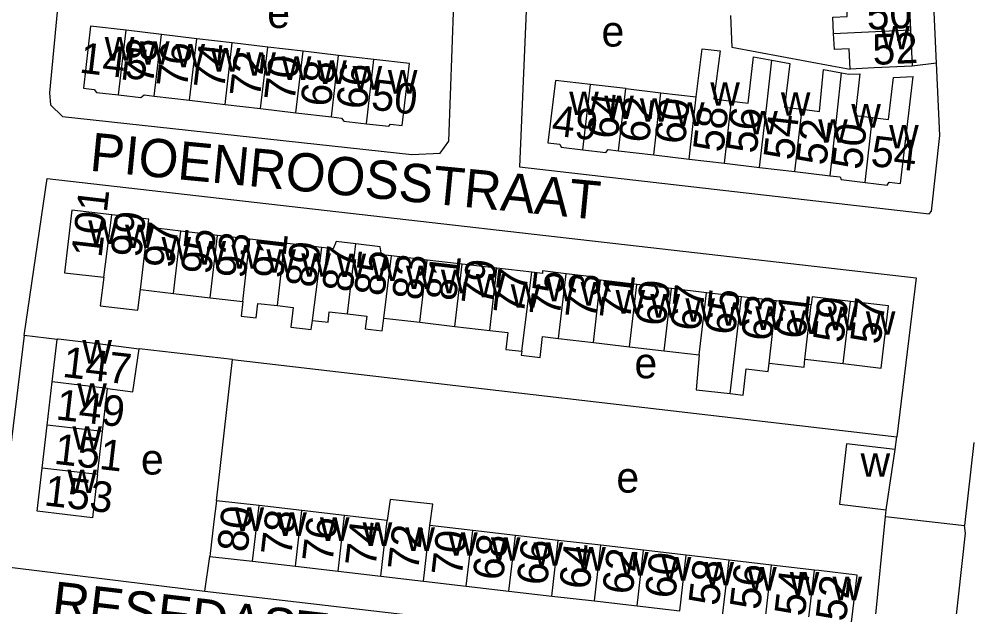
# Model space of a CAD drawing. Extents: x 161258 to 163262, y 380749 to 382054.
# Drawn here: x 162279.3 to 162403.5, y 380909.2 to 380985.9 of the extents above; entities that cross this region are included whole.
import ezdxf

# ---------------------------------------------------------------- set-up
doc = ezdxf.new("R2010")
doc.units = 0
for name, color, linetype in [('BLT_Basislijn', 7, 'Continuous'), ('BLT_Bebouwing', 7, 'Continuous'), ('BLT_Centroide', 7, 'Continuous'), ('BLT_Huisnummer', 7, 'Continuous'), ('BLT_Huisnummer_ tussenligend', 7, 'Continuous'), ('BLT_Onderverdeling_panden', 7, 'Continuous'), ('BLT_Straatnaam', 7, 'Continuous')]:
    doc.layers.add(name, color=color, linetype=linetype)

msp = doc.modelspace()

# ---------------------------------------------------------------- linework, layer by layer
at = {"layer": 'BLT_Basislijn'}
for p, q in [((162399.1, 380980.19), (162393.75, 381095.73)), ((162399.1, 380980.19), (162395.95, 380979.8)), ((162284.24, 380944.1), (162279.93, 380944.61)), ((162307.14, 380941.49), (162294.97, 380942.87)), ((162305.06, 380923.03), (162307.14, 380941.49)), ((162307.14, 380941.49), (162393.91, 380931.38)), ((162393.7, 380929.74), (162393.91, 380931.38)), ((162392.47, 380920.99), (162402.76, 380919.8)), ((162303.55, 380911.22), (162304.21, 380915.77))]:
    msp.add_line(p, q, dxfattribs=at)
for points in [[(162284.98, 380994.76), (162283.27, 380976.29), (162283.38, 380974.73), (162284.95, 380973.22), (162330.57, 380968.24), (162334.28, 380968.4), (162335.4, 380969.98), (162336.09, 380988.02), (162334.07, 380988.23)], [(162345.51, 380986.99), (162344.65, 380966.65), (162398.15, 380960.51), (162398.46, 380960.83), (162399.56, 380970.74), (162399.1, 380980.19)], [(162372.2, 380986.41), (162372.39, 380982.25), (162385.46, 380979.84), (162387.83, 380979.4)], [(162279.93, 380944.61), (162282.95, 380965.13), (162396.45, 380952.15), (162393.91, 380931.38)], [(162279.93, 380944.61), (162276.25, 380914.58), (162303.55, 380911.22)], [(162403.97, 380930.63), (162402.76, 380919.8)], [(162391.11, 380907.31), (162392.47, 380920.99)], [(162392.47, 380920.99), (162392.55, 380921.86)], [(162391.11, 380907.31), (162401.51, 380906.11), (162402.91, 380918.81), (162402.76, 380919.8)], [(162303.55, 380911.22), (162387.34, 380901.49), (162390.2, 380901.73)]]:
    msp.add_lwpolyline(points, dxfattribs=at)
at = {"layer": 'BLT_Bebouwing'}
for p, q in [((162297.88, 380983.91), (162293.25, 380984.46)), ((162395.72, 380984.54), (162395.95, 380979.8)), ((162302.51, 380983.37), (162297.88, 380983.91)), ((162307.13, 380982.82), (162302.51, 380983.37)), ((162311.76, 380982.28), (162307.13, 380982.82)), ((162316.38, 380981.74), (162311.76, 380982.28)), ((162321.01, 380981.19), (162316.38, 380981.74)), ((162325.63, 380980.65), (162321.01, 380981.19)), ((162358.52, 380976.85), (162363.12, 380976.31)), ((162296.94, 380975.87), (162301.56, 380975.33)), ((162363.12, 380976.31), (162367.73, 380975.77)), ((162301.56, 380975.33), (162306.19, 380974.78)), ((162306.19, 380974.78), (162310.81, 380974.24)), ((162310.81, 380974.24), (162315.44, 380973.7)), ((162315.44, 380973.7), (162320.07, 380973.15)), ((162357.58, 380968.73), (162362.19, 380968.19)), ((162362.19, 380968.19), (162366.79, 380967.65)), ((162366.79, 380967.65), (162371.4, 380967.11)), ((162371.4, 380967.11), (162376.01, 380966.56)), ((162376.01, 380966.56), (162380.61, 380966.02)), ((162380.61, 380966.02), (162385.22, 380965.48)), ((162300.42, 380958.25), (162296.08, 380958.75)), ((162305.21, 380957.69), (162300.42, 380958.25)), ((162309.44, 380957.19), (162305.21, 380957.69)), ((162313.96, 380956.66), (162309.44, 380957.19)), ((162318.82, 380956.1), (162313.96, 380956.66)), ((162332.57, 380954.46), (162327.94, 380955.01)), ((162337.14, 380953.93), (162332.57, 380954.46)), ((162341.7, 380953.4), (162337.14, 380953.93)), ((162346.24, 380952.87), (162341.7, 380953.4)), ((162285.22, 380952.8), (162290.36, 380952.21)), ((162359.95, 380951.27), (162355.23, 380951.82)), ((162364.51, 380950.73), (162359.95, 380951.27)), ((162369.07, 380950.2), (162364.51, 380950.73)), ((162295.13, 380950.6), (162299.45, 380950.1)), ((162299.45, 380950.1), (162304.25, 380949.54)), ((162304.25, 380949.54), (162308.51, 380949.04)), ((162373.63, 380949.67), (162369.07, 380950.2)), ((162378.19, 380949.13), (162373.63, 380949.67)), ((162382.76, 380948.6), (162378.19, 380949.13)), ((162326.91, 380946.89), (162331.62, 380946.34)), ((162331.62, 380946.34), (162336.19, 380945.8)), ((162336.19, 380945.8), (162340.75, 380945.27)), ((162283.59, 380938.54), (162284.24, 380944.1)), ((162349.75, 380944.22), (162354.29, 380943.69)), ((162354.29, 380943.69), (162359, 380943.14)), ((162359, 380943.14), (162363.56, 380942.6)), ((162363.56, 380942.6), (162368.12, 380942.07)), ((162381.93, 380941.52), (162386.91, 380940.94)), ((162282.94, 380932.91), (162283.59, 380938.54)), ((162290.2, 380932.07), (162290.85, 380937.7)), ((162282.29, 380927.28), (162282.94, 380932.91)), ((162289.54, 380926.44), (162290.2, 380932.07)), ((162392.55, 380921.86), (162393.7, 380929.74)), ((162310.64, 380922.39), (162305.06, 380923.03)), ((162316.21, 380921.74), (162310.64, 380922.39)), ((162321.79, 380921.09), (162316.21, 380921.74)), ((162327.37, 380920.45), (162321.79, 380921.09)), ((162338.53, 380919.15), (162332.95, 380919.8)), ((162344.11, 380918.51), (162338.53, 380919.15)), ((162349.69, 380917.86), (162344.11, 380918.51)), ((162355.27, 380917.21), (162349.69, 380917.86)), ((162360.85, 380916.57), (162355.27, 380917.21)), ((162366.43, 380915.92), (162360.85, 380916.57)), ((162372.01, 380915.27), (162366.43, 380915.92)), ((162304.21, 380915.77), (162309.79, 380915.12)), ((162309.79, 380915.12), (162315.37, 380914.47)), ((162377.58, 380914.63), (162372.01, 380915.27)), ((162315.37, 380914.47), (162320.95, 380913.83)), ((162320.95, 380913.83), (162326.53, 380913.18)), ((162383.16, 380913.98), (162377.58, 380914.63)), ((162326.53, 380913.18), (162332.11, 380912.53)), ((162332.11, 380912.53), (162337.69, 380911.89)), ((162337.69, 380911.89), (162343.27, 380911.24)), ((162343.27, 380911.24), (162348.85, 380910.59)), ((162348.85, 380910.59), (162354.43, 380909.95)), ((162354.43, 380909.95), (162360, 380909.3)), ((162360, 380909.3), (162365.58, 380908.65))]:
    msp.add_line(p, q, dxfattribs=at)
for points in [[(162393.44, 380989.11), (162395.49, 380989.21), (162395.72, 380984.54)], [(162385.68, 380984.05), (162385.58, 380986.16), (162387.46, 380986.25), (162387.34, 380988.73)], [(162293.25, 380984.46), (162288.63, 380985), (162287.68, 380976.91), (162289.1, 380976.74), (162289.4, 380976.35), (162292.27, 380976.02)], [(162387.83, 380979.4), (162387.7, 380982.04), (162385.79, 380981.95), (162385.68, 380984.05)], [(162367.73, 380975.77), (162368.51, 380982.04), (162370.86, 380981.77), (162370.03, 380975.5), (162372.34, 380975.23)], [(162324.65, 380972.27), (162327.59, 380971.93), (162327.81, 380972.21), (162329.31, 380972.03), (162330.26, 380980.11), (162325.63, 380980.65)], [(162372.34, 380975.23), (162374.52, 380974.97), (162375.23, 380981.01), (162377.62, 380980.57)], [(162377.62, 380980.57), (162379.96, 380980.14), (162379.28, 380974.41), (162381.55, 380974.15)], [(162381.55, 380974.15), (162383.85, 380973.88), (162384.34, 380979.33), (162386.72, 380978.89)], [(162395.95, 380979.8), (162390.96, 380979.55), (162387.83, 380979.4)], [(162386.72, 380978.89), (162387.68, 380978.72), (162389.11, 380978.78), (162388.47, 380973.33), (162390.76, 380973.06)], [(162389.78, 380964.59), (162392.68, 380964.25), (162392.95, 380964.62), (162394.43, 380964.44), (162396.08, 380978.44)], [(162390.76, 380973.06), (162392.86, 380972.82), (162393.49, 380978.32), (162396.08, 380978.44)], [(162353.91, 380977.39), (162349.33, 380977.93), (162348.36, 380969.76), (162349.92, 380969.58), (162350.08, 380969.2), (162352.93, 380968.87)], [(162358.52, 380976.85), (162354.26, 380977.35), (162353.91, 380977.39)], [(162292.27, 380976.02), (162295.17, 380975.68), (162295.62, 380976.03), (162296.94, 380975.87)], [(162320.07, 380973.15), (162321.39, 380972.99), (162321.69, 380972.62), (162324.65, 380972.27)], [(162352.93, 380968.87), (162355.94, 380968.51), (162356.22, 380968.89), (162357.58, 380968.73)], [(162385.22, 380965.48), (162386.52, 380965.33), (162386.68, 380964.96), (162389.78, 380964.59)], [(162291.4, 380960.36), (162286.17, 380960.98), (162285.22, 380952.8)], [(162296.08, 380958.75), (162296.24, 380959.8), (162291.4, 380960.36)], [(162323.28, 380956.58), (162320.68, 380956.89), (162320.29, 380955.92), (162318.82, 380956.1)], [(162327.94, 380955.01), (162326.64, 380955.16), (162326.46, 380956.21), (162323.28, 380956.58)], [(162290.36, 380952.21), (162289.89, 380948.48), (162294.81, 380947.9), (162295.13, 380950.6)], [(162350.72, 380952.68), (162347.67, 380953.04), (162347.63, 380952.7), (162346.24, 380952.87)], [(162355.23, 380951.82), (162353.72, 380951.99), (162353.76, 380952.32), (162350.72, 380952.68)], [(162387.86, 380949.06), (162382.88, 380949.65), (162382.76, 380948.6)], [(162308.51, 380949.04), (162308.28, 380947.14), (162310.26, 380946.91), (162310.48, 380948.81), (162313.05, 380948.51)], [(162313.05, 380948.51), (162315.09, 380948.27), (162314.78, 380945.69), (162317.45, 380945.38), (162317.6, 380946.58)], [(162386.91, 380940.94), (162391.89, 380940.36), (162392.84, 380948.48), (162387.86, 380949.06)], [(162317.6, 380946.58), (162319.64, 380946.35), (162319.78, 380947.72), (162322.17, 380947.44)], [(162322.17, 380947.44), (162324.7, 380947.15), (162324.5, 380945.48), (162326.71, 380945.22), (162326.91, 380946.89)], [(162340.75, 380945.27), (162343.13, 380944.99), (162342.88, 380942.79), (162344.94, 380942.55)], [(162284.24, 380944.1), (162284.38, 380944.16), (162289.21, 380943.6), (162294.97, 380942.87)], [(162344.94, 380942.55), (162344.88, 380942.04), (162347.33, 380941.75), (162347.64, 380944.46), (162349.75, 380944.22)], [(162290.85, 380937.7), (162294.15, 380937.26), (162294.97, 380942.87)], [(162368.12, 380942.07), (162367.73, 380937.51), (162372.15, 380937.02)], [(162372.15, 380937.02), (162373.86, 380936.8), (162374.25, 380940.27), (162377.14, 380939.93), (162377.24, 380941)], [(162377.24, 380941), (162381.81, 380940.47), (162381.93, 380941.52)], [(162393.7, 380929.74), (162387.37, 380930.48), (162386.44, 380922.57), (162392.55, 380921.86)], [(162289.54, 380926.44), (162289.46, 380925.78), (162288.89, 380920.81), (162281.63, 380921.65), (162282.29, 380927.28)], [(162305.06, 380923.03), (162304.74, 380920.33), (162304.21, 380915.77)], [(162332.95, 380919.8), (162333.31, 380922.57), (162327.75, 380923.21), (162327.37, 380920.45)], [(162382.32, 380906.71), (162387.89, 380906.07), (162388.73, 380913.33), (162383.76, 380913.91), (162383.16, 380913.98)]]:
    msp.add_lwpolyline(points, dxfattribs=at)
at = {"layer": 'BLT_Onderverdeling_panden'}
for p, q in [((162292.27, 380976.02), (162293.25, 380984.46)), ((162385.68, 380984.05), (162395.72, 380984.54)), ((162296.94, 380975.87), (162297.88, 380983.91)), ((162301.56, 380975.33), (162302.51, 380983.37)), ((162306.19, 380974.78), (162307.13, 380982.82)), ((162310.81, 380974.24), (162311.76, 380982.28)), ((162315.44, 380973.7), (162316.38, 380981.74)), ((162320.07, 380973.15), (162321.01, 380981.19)), ((162324.65, 380972.27), (162325.63, 380980.65)), ((162352.93, 380968.87), (162353.91, 380977.39)), ((162357.58, 380968.73), (162358.52, 380976.85)), ((162362.19, 380968.19), (162363.12, 380976.31)), ((162366.79, 380967.65), (162367.73, 380975.77)), ((162371.4, 380967.11), (162372.34, 380975.23)), ((162380.61, 380966.02), (162381.55, 380974.15)), ((162389.78, 380964.59), (162390.76, 380973.06)), ((162290.36, 380952.21), (162291.4, 380960.36)), ((162295.13, 380950.6), (162296.08, 380958.75)), ((162299.45, 380950.1), (162300.42, 380958.25)), ((162304.25, 380949.54), (162305.21, 380957.69)), ((162308.51, 380949.04), (162309.44, 380957.19)), ((162313.05, 380948.51), (162313.96, 380956.66)), ((162317.6, 380946.58), (162318.82, 380956.1)), ((162322.17, 380947.44), (162323.28, 380956.58)), ((162326.91, 380946.89), (162327.94, 380955.01)), ((162331.62, 380946.34), (162332.57, 380954.46)), ((162336.19, 380945.8), (162337.14, 380953.93)), ((162340.75, 380945.27), (162341.7, 380953.4)), ((162344.94, 380942.55), (162346.24, 380952.87)), ((162349.75, 380944.22), (162350.72, 380952.68)), ((162354.29, 380943.69), (162355.23, 380951.82)), ((162359, 380943.14), (162359.95, 380951.27)), ((162363.56, 380942.6), (162364.51, 380950.73)), ((162368.12, 380942.07), (162369.07, 380950.2)), ((162372.15, 380937.02), (162373.63, 380949.67)), ((162377.24, 380941), (162378.19, 380949.13)), ((162381.93, 380941.52), (162382.76, 380948.6)), ((162386.91, 380940.94), (162387.86, 380949.06)), ((162290.85, 380937.7), (162283.59, 380938.54)), ((162290.2, 380932.07), (162282.94, 380932.91)), ((162289.54, 380926.44), (162282.29, 380927.28)), ((162309.79, 380915.12), (162310.64, 380922.39)), ((162315.37, 380914.47), (162316.21, 380921.74)), ((162320.95, 380913.83), (162321.79, 380921.09)), ((162326.53, 380913.18), (162327.37, 380920.45)), ((162332.11, 380912.53), (162332.95, 380919.8)), ((162337.69, 380911.89), (162338.53, 380919.15)), ((162343.27, 380911.24), (162344.11, 380918.51)), ((162348.85, 380910.59), (162349.69, 380917.86)), ((162354.43, 380909.95), (162355.27, 380917.21)), ((162360, 380909.3), (162360.85, 380916.57)), ((162365.58, 380908.65), (162366.43, 380915.92)), ((162371.16, 380908.01), (162372.01, 380915.27)), ((162376.74, 380907.36), (162377.58, 380914.63)), ((162382.32, 380906.71), (162383.16, 380913.98))]:
    msp.add_line(p, q, dxfattribs=at)
for points in [[(162376.01, 380966.56), (162376.94, 380974.69), (162377.62, 380980.57)], [(162385.22, 380965.48), (162386.15, 380973.6), (162386.72, 380978.89)]]:
    msp.add_lwpolyline(points, dxfattribs=at)

# ---------------------------------------------------------------- texts
at = {"layer": 'BLT_Centroide'}
for s, p in [('e', (162311.7, 380984.77)), ('e', (162355.36, 380982.34)), ('w', (162391.77, 380981.97)), ('w', (162290.47, 380980.5)), ('w', (162295.08, 380979.97)), ('w', (162299.72, 380979.61)), ('w', (162304.34, 380979.08)), ('w', (162308.97, 380978.53)), ('w', (162313.59, 380977.98)), ('w', (162318.22, 380977.45)), ('w', (162322.84, 380976.72)), ('w', (162327.45, 380976.19)), ('w', (162369.56, 380974.61)), ('w', (162351.14, 380973.39)), ('w', (162355.72, 380972.86)), ('w', (162360.36, 380972.52)), ('w', (162378.78, 380973.3)), ('w', (162364.95, 380971.98)), ('w', (162387.98, 380971.77)), ('w', (162374.52, 380970.86)), ('w', (162383.66, 380969.78)), ('w', (162392.92, 380969.03)), ('w', (162288.31, 380956.58)), ('w', (162293.12, 380956.02)), ('w', (162297.89, 380954.41)), ('w', (162302.45, 380953.88)), ('w', (162307.02, 380953.34)), ('w', (162311.58, 380952.81)), ('w', (162316.14, 380952.28)), ('w', (162320.75, 380952.23)), ('w', (162325.25, 380951.72)), ('w', (162329.81, 380950.67)), ('w', (162334.38, 380950.12)), ('w', (162338.94, 380949.59)), ('w', (162348.12, 380949.05)), ('w', (162343.5, 380948.23)), ('w', (162352.62, 380948.52)), ('w', (162357.19, 380947.47)), ('w', (162361.75, 380946.94)), ('w', (162366.31, 380946.41)), ('w', (162370.88, 380945.88)), ('w', (162375.44, 380945.34)), ('w', (162384.89, 380945.3)), ('w', (162380, 380944.81)), ('w', (162389.88, 380944.7)), ('w', (162287.55, 380940.94)), ('e', (162359.66, 380939.02)), ('w', (162286.89, 380935.31)), ('w', (162286.24, 380929.69)), ('e', (162295.2, 380926.45)), ('w', (162389.19, 380926.16)), ('w', (162285.59, 380924.03)), ('e', (162357.3, 380924.09)), ('w', (162307.42, 380919.08)), ('w', (162313, 380918.44)), ('w', (162318.58, 380917.78)), ('w', (162324.16, 380917.12)), ('w', (162329.73, 380916.48)), ('w', (162335.33, 380915.84)), ('w', (162340.91, 380915.19)), ('w', (162346.48, 380914.55)), ('w', (162352.06, 380913.91)), ('w', (162357.64, 380913.25)), ('w', (162363.22, 380912.61)), ('w', (162368.8, 380911.97)), ('w', (162374.38, 380911.31)), ('w', (162379.95, 380910.67)), ('w', (162385.53, 380910.03))]:
    msp.add_text(s, height=4, dxfattribs=at).set_placement(p)
at = {"layer": 'BLT_Huisnummer'}
for s, rotation, p in [('52', 2.7857, (162390.83, 380979.93)), ('78', 83.3169, (162296.76, 380977.29)), ('145', 353.2971, (162287.06, 380978.95)), ('74', 83.3136, (162306.06, 380976.64)), ('70', 83.3112, (162315.25, 380975.04)), ('66', 83.3017, (162324.67, 380974.01)), ('50', 353.2896, (162325.15, 380974.13)), ('64', 83.4143, (162357.44, 380970.15)), ('49', 353.297, (162348.73, 380970.76)), ('58', 83.4191, (162371.26, 380968.43)), ('54', 83.414, (162380.46, 380967.4)), ('50', 83.2985, (162389.34, 380966.16)), ('54', 353.294, (162390.4, 380966.77)), ('101', 83.3337, (162290.05, 380954.68)), ('97', 83.3322, (162299.47, 380953.28)), ('93', 83.3314, (162308.86, 380951.94)), ('89', 83.332, (162318.02, 380950.75)), ('85', 83.3319, (162326.98, 380949.64)), ('81', 83.3345, (162336.33, 380949.01)), ('77', 83.3345, (162345.19, 380947.21)), ('73', 83.3327, (162354.59, 380946.62)), ('69', 83.3327, (162363.7, 380945.72)), ('65', 83.3367, (162372.78, 380944.57)), ('61', 83.3364, (162381.95, 380944.03)), ('57', 83.3295, (162391.79, 380943.36)), ('147', 353.3809, (162284.84, 380939.22)), ('153', 353.3818, (162282.44, 380922.44)), ('80', 83.3908, (162309.1, 380916.2)), ('76', 83.3899, (162320.21, 380914.83)), ('72', 83.3872, (162331.39, 380913.76)), ('68', 83.3872, (162342.48, 380912.52)), ('64', 83.3854, (162353.77, 380911.34)), ('60', 83.3914, (162364.96, 380910.14)), ('56', 83.3914, (162376.05, 380908.69)), ('52', 83.3917, (162387.27, 380907.16))]:
    msp.add_text(s, height=4, rotation=rotation, dxfattribs=at).set_placement(p)
at = {"layer": 'BLT_Huisnummer_ tussenligend'}
for s, rotation, p in [('50', 2.789, (162390.07, 380984.51)), ('76', 83.3136, (162301.2, 380976.82)), ('72', 83.3112, (162310.74, 380975.57)), ('68', 83.3017, (162319.98, 380974.36)), ('62', 83.4191, (162361.54, 380969.65)), ('60', 83.4191, (162366.23, 380969.47)), ('56', 83.414, (162375.6, 380968.27)), ('52', 83.2985, (162384.7, 380966.72)), ('99', 83.3322, (162295.2, 380954.68)), ('95', 83.3314, (162304.35, 380952.46)), ('91', 83.332, (162313.73, 380951.9)), ('87', 83.3319, (162322.81, 380950.15)), ('83', 83.3345, (162331.94, 380949.09)), ('79', 83.3345, (162341.02, 380948.43)), ('75', 83.3327, (162349.9, 380946.97)), ('71', 83.3327, (162359.07, 380946.52)), ('67', 83.3367, (162368.26, 380945.08)), ('63', 83.3364, (162377.56, 380943.76)), ('59', 83.3295, (162386.93, 380943.54)), ('149', 353.3809, (162283.98, 380933.66)), ('151', 353.3809, (162283.74, 380927.87)), ('78', 83.3899, (162314.82, 380915.7)), ('74', 83.3872, (162325.83, 380914.27)), ('70', 83.3872, (162337.1, 380913.04)), ('66', 83.3854, (162348.22, 380911.86)), ('62', 83.3914, (162359.4, 380910.67)), ('58', 83.3914, (162370.67, 380909.22)), ('54', 83.3917, (162381.89, 380907.84))]:
    msp.add_text(s, height=4, rotation=rotation, dxfattribs=at).set_placement(p)
at = {"layer": 'BLT_Straatnaam'}
for s, rotation, p in [('PIOENROOSSTRAAT', 354.4869, (162288.4, 380966.14)), ('RESEDASTRAAT', 353.2715, (162283.4, 380907.56))]:
    msp.add_text(s, height=5, rotation=rotation, dxfattribs=at).set_placement(p)

doc.saveas('drawing.dxf')
